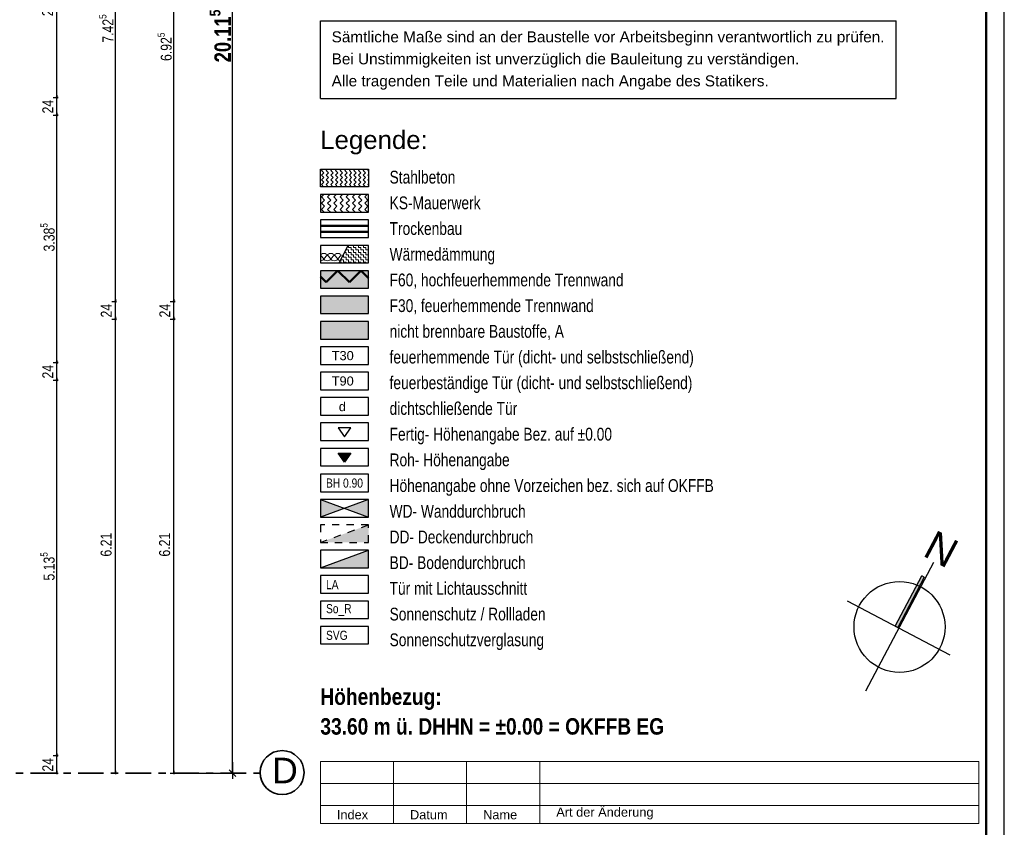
# Model space of a CAD drawing. Header units: metres. Extents: x 1306 to 1412, y -79 to 41.
# Tile 576 of 656: x 1392 to 1406, y -36 to -25. Entities that reach past the tile are written whole.
import ezdxf

# ---------------------------------------------------------------- set-up
doc = ezdxf.new("R2010")
doc.units = ezdxf.units.M
doc.header["$PDMODE"] = 65
for name, pattern in [('AUSGEZOGEN', [0]), ('STRICHPUNKT2_S5', [0.5, 0.35, -0.05, 0.05, -0.05]), ('VERDECKT2_S2', [0.15, 0.1, -0.05])]:
    doc.linetypes.add(name, pattern=pattern)
for name, color, linetype, lineweight in [('XR$1$Beschriften', 4, 'AUSGEZOGEN', 13), ('XR$1$Dachhaut', 4, 'AUSGEZOGEN', 13), ('XR$1$Fenster', 3, 'AUSGEZOGEN', 18), ('XR$1$Legende', 4, 'AUSGEZOGEN', 13), ('XR$1$Muster', 4, 'AUSGEZOGEN', 13), ('XR$1$Möblierung', 4, 'AUSGEZOGEN', 13), ('XR$1$STANDARD_1', 7, 'AUSGEZOGEN', 25), ('XR$1$Text 1_100', 3, 'AUSGEZOGEN', 18), ('XR$3$Achsen', 4, 'AUSGEZOGEN', 13), ('XR$3$Maßlinie 1_50', 7, 'AUSGEZOGEN', 25)]:
    doc.layers.add(name, color=color, linetype=linetype, lineweight=lineweight)
doc.styles.add('ARIAL', font='arial.ttf')
doc.dimstyles.new('DIMSTYLE_11', dxfattribs={"dimtxt": 0.15, "dimasz": 0.03, "dimexe": 0, "dimexo": 0, "dimgap": 0.075, "dimtad": 2, "dimrnd": 0.005, "dimzin": 4, "dimdsep": 46, "dimtxsty": 'ARIAL', "dimblk1": 'ALL_ML_STRICH', "dimblk2": 'ALL_ML_STRICH', "dimsah": 1, "dimcen": 0, "dimclrd": 3, "dimclre": 3, "dimclrt": 3, "dimadec": 0, "dimazin": 0, "dimtfac": 1, "dimtdec": 0, "dimtix": 1, "dimtmove": 2, "dimatfit": 3, "dimfxl": 0, "dimtzin": 0, "dimlwd": 0, "dimlwe": 25, "dimarcsym": 0})
doc.dimstyles.new('DIMSTYLE_12', dxfattribs={"dimtxt": 0.15, "dimasz": 0.03, "dimexe": 0, "dimexo": 0, "dimgap": 0.075, "dimtad": 2, "dimdec": 3, "dimrnd": 0.005, "dimzin": 4, "dimdsep": 46, "dimtxsty": 'ARIAL', "dimblk1": 'ALL_ML_STRICH', "dimblk2": 'ALL_ML_STRICH', "dimsah": 1, "dimcen": 0, "dimclrd": 3, "dimclre": 3, "dimclrt": 3, "dimadec": 0, "dimazin": 0, "dimtfac": 1, "dimtdec": 0, "dimtix": 1, "dimtmove": 2, "dimatfit": 3, "dimfxl": 0, "dimtzin": 0, "dimlwd": 0, "dimlwe": 25, "dimarcsym": 0})
doc.dimstyles.new('DIMSTYLE_25', dxfattribs={"dimtxt": 0.225, "dimasz": 0.15, "dimexe": 0, "dimexo": 0, "dimgap": 0.1125, "dimtad": 2, "dimdec": 3, "dimrnd": 0.005, "dimzin": 4, "dimdsep": 46, "dimtxsty": 'ARIAL', "dimblk1": 'ALL_ML_STRICH', "dimblk2": 'ALL_ML_STRICH', "dimsah": 1, "dimcen": 0, "dimclrd": 3, "dimclre": 3, "dimclrt": 3, "dimadec": 0, "dimazin": 0, "dimtfac": 1, "dimtdec": 0, "dimtix": 1, "dimtmove": 2, "dimatfit": 3, "dimfxl": 0, "dimtzin": 0, "dimlwd": 0, "dimlwe": 25, "dimarcsym": 0})
doc.dimstyles.new('DIMSTYLE_9', dxfattribs={"dimtxt": 0.15, "dimasz": 0.03, "dimexe": 0, "dimexo": 0, "dimgap": 0.075, "dimtad": 2, "dimdec": 1, "dimlfac": 100, "dimrnd": 0.5, "dimzin": 4, "dimdsep": 46, "dimtxsty": 'ARIAL', "dimblk1": 'ALL_ML_STRICH', "dimblk2": 'ALL_ML_STRICH', "dimsah": 1, "dimcen": 0, "dimclrd": 3, "dimclre": 3, "dimclrt": 3, "dimadec": 0, "dimazin": 0, "dimtfac": 1, "dimtdec": 0, "dimtix": 1, "dimtmove": 2, "dimatfit": 3, "dimfxl": 0, "dimtvp": 1.2, "dimtzin": 0, "dimlwd": 0, "dimlwe": 25, "dimarcsym": 0})

# ---------------------------------------------------------------- blocks, each defined once
blk = doc.blocks.new('COMPLEXOBJECT_7')
at = {"layer": 'XR$1$Muster', "linetype": 'AUSGEZOGEN', "lineweight": 25, "transparency": 33554687}
blk.add_hatch(color=250, dxfattribs=at).paths.add_polyline_path([(1404.387, -33.042), (1404.75, -32.353), (1404.714, -32.334), (1404.35, -33.023)])
at = {"layer": 'XR$1$Dachhaut', "color": 250, "linetype": 'AUSGEZOGEN', "lineweight": 25, "transparency": 33554687}
for p, q in [((1404.75, -32.353), (1404.714, -32.334)), ((1404.387, -33.042), (1404.35, -33.023))]:
    blk.add_line(p, q, dxfattribs=at)
at = {"layer": 'XR$1$Text 1_100', "color": 5, "linetype": 'AUSGEZOGEN', "lineweight": 25, "transparency": 33554687}
for p, q in [((1404.876, -32.153), (1403.947, -33.912)), ((1404.35, -33.023), (1404.714, -32.334)), ((1404.75, -32.353), (1404.387, -33.042)), ((1405.104, -33.421), (1403.7, -32.68))]:
    blk.add_line(p, q, dxfattribs=at)
blk.add_circle((1404.411, -33.033), 0.622, dxfattribs=at)
at = {"layer": 'XR$1$Beschriften', "color": 52, "linetype": 'AUSGEZOGEN', "lineweight": 13, "transparency": 33554687, "insert": (1404.712, -32.052), "char_height": 0.4, "width": 0.60543, "attachment_point": 7, "rotation": 332.1639, "style": 'ARIAL'}
blk.add_mtext('\\W0.99;N', dxfattribs=at)
blk = doc.blocks.new('MUSTERELEMENT_1')
at = {"layer": 'XR$1$Muster', "color": 52, "linetype": 'AUSGEZOGEN', "lineweight": 13, "transparency": 33554687}
for p, q in [((1396.54, -28.001), (1396.494, -27.951)), ((1396.588, -27.951), (1396.542, -28.001)), ((1396.635, -28.001), (1396.59, -27.951)), ((1396.683, -27.951), (1396.637, -28.001)), ((1396.731, -28.001), (1396.685, -27.951)), ((1396.778, -27.951), (1396.733, -28.001))]:
    blk.add_line(p, q, dxfattribs=at)
for centre, start_param, end_param in [((1396.541, -27.951), 3.141593, 6.283185), ((1396.636, -27.951), 3.141593, 6.283185), ((1396.732, -27.951), 3.141593, 6.283185), ((1396.493, -28.001), 1.570796, 3.141593), ((1396.589, -28.001), 0, 1.570796), ((1396.589, -28.001), 1.570796, 3.141593), ((1396.684, -28.001), 0, 1.570796), ((1396.684, -28.001), 1.570796, 3.141593), ((1396.779, -28.001), 0, 1.570796)]:
    blk.add_ellipse(centre, major_axis=(-0.0467, 0), ratio=0.52455, start_param=start_param, end_param=end_param, dxfattribs=at)
blk = doc.blocks.new('NSY144')
at = {"color": 0, "linetype": 'ByBlock', "lineweight": -2}
for p, q in [((0.035, 0.05), (-0.035, 0.05)), ((-0.035, 0.05), (0, 0)), ((0, 0), (0.035, 0.05))]:
    blk.add_line(p, q, dxfattribs=at)
blk = doc.blocks.new('NSY145')
at = {"color": 0, "linetype": 'ByBlock', "lineweight": -2}
for p, q in [((-0.035, 0.05), (0, 0.05)), ((0, 0), (-0.035, 0.05)), ((0.0302, 0.0475), (-0.0302, 0.0475)), ((-0.0302, 0.0475), (0, 0.0044)), ((-0.0254, 0.045), (0, 0.045)), ((0, 0.0087), (-0.0254, 0.045)), ((0.0206, 0.0425), (-0.0206, 0.0425)), ((-0.0206, 0.0425), (0, 0.0131)), ((-0.0159, 0.04), (0, 0.04)), ((0, 0.0174), (-0.0159, 0.04)), ((0.011, 0.0375), (-0.011, 0.0375)), ((-0.011, 0.0375), (0, 0.0218)), ((-0.0063, 0.035), (0, 0.035)), ((0, 0.0261), (-0.0063, 0.035)), ((0.0014, 0.0325), (-0.0014, 0.0325)), ((-0.0014, 0.0325), (0, 0.0305)), ((0, 0.05), (0.035, 0.05)), ((0.035, 0.05), (0, 0)), ((0, 0.0044), (0.0302, 0.0475)), ((0, 0.045), (0.0254, 0.045)), ((0.0254, 0.045), (0, 0.0087)), ((0, 0.0131), (0.0206, 0.0425)), ((0, 0.04), (0.0159, 0.04)), ((0.0159, 0.04), (0, 0.0174)), ((0, 0.0218), (0.011, 0.0375)), ((0, 0.035), (0.0063, 0.035)), ((0.0063, 0.035), (0, 0.0261)), ((0, 0.0305), (0.0014, 0.0325))]:
    blk.add_line(p, q, dxfattribs=at)
blk = doc.blocks.new('ALL_ML_STRICH')
at = {"color": 0, "linetype": 'ByBlock', "lineweight": -2}
for p, q in [((-1, 0), (0.5, 0)), ((-0.3, -0.3), (0.3, 0.3)), ((0, -0.5), (0, 0.5))]:
    blk.add_line(p, q, dxfattribs=at)
blk = doc.blocks.new('*D847')
at = {"layer": 'DEFPOINTS', "color": 3, "linetype": 'AUSGEZOGEN', "lineweight": 25, "transparency": 33554687}
for p in [(1373.217, -34.793), (1373.213, -35.033), (1392.892, -35.033)]:
    blk.add_point(p, dxfattribs=at)
at = {"layer": 'XR$3$Maßlinie 1_50', "color": 3, "linetype": 'AUSGEZOGEN', "lineweight": -2, "transparency": 33554687}
for p, q in [((1392.842, -34.793), (1392.892, -34.793)), ((1392.892, -35.033), (1392.892, -34.793)), ((1392.842, -35.033), (1392.892, -35.033))]:
    blk.add_line(p, q, dxfattribs=at)
at = {"layer": 'XR$3$Maßlinie 1_50', "color": 3, "linetype": 'AUSGEZOGEN', "lineweight": 25, "transparency": 33554687, "xscale": 0.03000000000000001, "yscale": 0.03000000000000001, "zscale": 0.03000000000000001}
for p, rotation in [((1392.892, -34.793), 90), ((1392.892, -35.033), 270)]:
    blk.add_blockref('ALL_ML_STRICH', p, dxfattribs=dict(at, rotation=rotation))
at = {"layer": 'XR$3$Maßlinie 1_50', "color": 3, "linetype": 'AUSGEZOGEN', "lineweight": 25, "transparency": 33554687, "insert": (1392.767, -34.918), "char_height": 0.15, "width": 0.48, "attachment_point": 5, "rotation": 90, "style": 'ARIAL'}
blk.add_mtext('\\W0.80;\\A1;{\\A1;{24\\H0.099000;\\S^ ;}}', dxfattribs=at)
blk = doc.blocks.new('*D848')
at = {"layer": 'DEFPOINTS', "color": 3, "linetype": 'AUSGEZOGEN', "lineweight": 25, "transparency": 33554687}
for p in [(1373.217, -29.658), (1373.217, -34.793), (1392.892, -34.793)]:
    blk.add_point(p, dxfattribs=at)
at = {"layer": 'XR$3$Maßlinie 1_50', "color": 3, "linetype": 'AUSGEZOGEN', "lineweight": -2, "transparency": 33554687}
for p, q in [((1392.842, -29.658), (1392.892, -29.658)), ((1392.892, -34.793), (1392.892, -29.658)), ((1392.842, -34.793), (1392.892, -34.793))]:
    blk.add_line(p, q, dxfattribs=at)
at = {"layer": 'XR$3$Maßlinie 1_50', "color": 3, "linetype": 'AUSGEZOGEN', "lineweight": 25, "transparency": 33554687, "xscale": 0.03000000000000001, "yscale": 0.03000000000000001, "zscale": 0.03000000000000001}
for p, rotation in [((1392.892, -29.658), 90), ((1392.892, -34.793), 270)]:
    blk.add_blockref('ALL_ML_STRICH', p, dxfattribs=dict(at, rotation=rotation))
at = {"layer": 'XR$3$Maßlinie 1_50', "color": 3, "linetype": 'AUSGEZOGEN', "lineweight": 25, "transparency": 33554687, "insert": (1392.764, -32.205), "char_height": 0.15, "width": 0.6, "attachment_point": 5, "rotation": 90, "style": 'ARIAL'}
blk.add_mtext('\\W0.80;\\A1;{\\A1;{5.13\\H0.099000;\\S5^ ;}}', dxfattribs=at)
blk = doc.blocks.new('*D849')
at = {"layer": 'DEFPOINTS', "color": 3, "linetype": 'AUSGEZOGEN', "lineweight": 25, "transparency": 33554687}
for p in [(1373.159, -29.418), (1373.217, -29.658), (1392.892, -29.658)]:
    blk.add_point(p, dxfattribs=at)
at = {"layer": 'XR$3$Maßlinie 1_50', "color": 3, "linetype": 'AUSGEZOGEN', "lineweight": -2, "transparency": 33554687}
for p, q in [((1392.842, -29.418), (1392.892, -29.418)), ((1392.892, -29.658), (1392.892, -29.418)), ((1392.842, -29.658), (1392.892, -29.658))]:
    blk.add_line(p, q, dxfattribs=at)
at = {"layer": 'XR$3$Maßlinie 1_50', "color": 3, "linetype": 'AUSGEZOGEN', "lineweight": 25, "transparency": 33554687, "xscale": 0.03000000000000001, "yscale": 0.03000000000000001, "zscale": 0.03000000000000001}
for p, rotation in [((1392.892, -29.418), 90), ((1392.892, -29.658), 270)]:
    blk.add_blockref('ALL_ML_STRICH', p, dxfattribs=dict(at, rotation=rotation))
at = {"layer": 'XR$3$Maßlinie 1_50', "color": 3, "linetype": 'AUSGEZOGEN', "lineweight": 25, "transparency": 33554687, "insert": (1392.767, -29.543), "char_height": 0.15, "width": 0.48, "attachment_point": 5, "rotation": 90, "style": 'ARIAL'}
blk.add_mtext('\\W0.80;\\A1;{\\A1;{24\\H0.099000;\\S^ ;}}', dxfattribs=at)
blk = doc.blocks.new('*D850')
at = {"layer": 'DEFPOINTS', "color": 3, "linetype": 'AUSGEZOGEN', "lineweight": 25, "transparency": 33554687}
for p in [(1373.885, -26.033), (1373.159, -29.418), (1392.892, -29.418)]:
    blk.add_point(p, dxfattribs=at)
at = {"layer": 'XR$3$Maßlinie 1_50', "color": 3, "linetype": 'AUSGEZOGEN', "lineweight": -2, "transparency": 33554687}
for p, q in [((1392.842, -26.033), (1392.892, -26.033)), ((1392.892, -29.418), (1392.892, -26.033)), ((1392.842, -29.418), (1392.892, -29.418))]:
    blk.add_line(p, q, dxfattribs=at)
at = {"layer": 'XR$3$Maßlinie 1_50', "color": 3, "linetype": 'AUSGEZOGEN', "lineweight": 25, "transparency": 33554687, "xscale": 0.03000000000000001, "yscale": 0.03000000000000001, "zscale": 0.03000000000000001}
for p, rotation in [((1392.892, -26.033), 90), ((1392.892, -29.418), 270)]:
    blk.add_blockref('ALL_ML_STRICH', p, dxfattribs=dict(at, rotation=rotation))
at = {"layer": 'XR$3$Maßlinie 1_50', "color": 3, "linetype": 'AUSGEZOGEN', "lineweight": 25, "transparency": 33554687, "insert": (1392.764, -27.705), "char_height": 0.15, "width": 0.6, "attachment_point": 5, "rotation": 90, "style": 'ARIAL'}
blk.add_mtext('\\W0.80;\\A1;{\\A1;{3.38\\H0.099000;\\S5^ ;}}', dxfattribs=at)
blk = doc.blocks.new('*D851')
at = {"layer": 'DEFPOINTS', "color": 3, "linetype": 'AUSGEZOGEN', "lineweight": 25, "transparency": 33554687}
for p in [(1373.923, -25.793), (1373.885, -26.033), (1392.892, -26.033)]:
    blk.add_point(p, dxfattribs=at)
at = {"layer": 'XR$3$Maßlinie 1_50', "color": 3, "linetype": 'AUSGEZOGEN', "lineweight": -2, "transparency": 33554687}
for p, q in [((1392.842, -25.793), (1392.892, -25.793)), ((1392.892, -26.033), (1392.892, -25.793)), ((1392.842, -26.033), (1392.892, -26.033))]:
    blk.add_line(p, q, dxfattribs=at)
at = {"layer": 'XR$3$Maßlinie 1_50', "color": 3, "linetype": 'AUSGEZOGEN', "lineweight": 25, "transparency": 33554687, "xscale": 0.03000000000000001, "yscale": 0.03000000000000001, "zscale": 0.03000000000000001}
for p, rotation in [((1392.892, -25.793), 90), ((1392.892, -26.033), 270)]:
    blk.add_blockref('ALL_ML_STRICH', p, dxfattribs=dict(at, rotation=rotation))
at = {"layer": 'XR$3$Maßlinie 1_50', "color": 3, "linetype": 'AUSGEZOGEN', "lineweight": 25, "transparency": 33554687, "insert": (1392.767, -25.918), "char_height": 0.15, "width": 0.48, "attachment_point": 5, "rotation": 90, "style": 'ARIAL'}
blk.add_mtext('\\W0.80;\\A1;{\\A1;{24\\H0.099000;\\S^ ;}}', dxfattribs=at)
blk = doc.blocks.new('*D852')
at = {"layer": 'DEFPOINTS', "color": 3, "linetype": 'AUSGEZOGEN', "lineweight": 25, "transparency": 33554687}
for p in [(1372.743, -23.283), (1373.923, -25.793), (1392.892, -25.793)]:
    blk.add_point(p, dxfattribs=at)
at = {"layer": 'XR$3$Maßlinie 1_50', "color": 3, "linetype": 'AUSGEZOGEN', "lineweight": -2, "transparency": 33554687}
for p, q in [((1392.842, -23.283), (1392.892, -23.283)), ((1392.892, -25.793), (1392.892, -23.283)), ((1392.842, -25.793), (1392.892, -25.793))]:
    blk.add_line(p, q, dxfattribs=at)
at = {"layer": 'XR$3$Maßlinie 1_50', "color": 3, "linetype": 'AUSGEZOGEN', "lineweight": 25, "transparency": 33554687, "xscale": 0.03000000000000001, "yscale": 0.03000000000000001, "zscale": 0.03000000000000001}
for p, rotation in [((1392.892, -23.283), 90), ((1392.892, -25.793), 270)]:
    blk.add_blockref('ALL_ML_STRICH', p, dxfattribs=dict(at, rotation=rotation))
at = {"layer": 'XR$3$Maßlinie 1_50', "color": 3, "linetype": 'AUSGEZOGEN', "lineweight": 25, "transparency": 33554687, "insert": (1392.765, -24.518), "char_height": 0.15, "width": 0.48, "attachment_point": 5, "rotation": 90, "style": 'ARIAL'}
blk.add_mtext('\\W0.80;\\A1;{\\A1;{2.51\\H0.099000;\\S^ ;}}', dxfattribs=at)
blk = doc.blocks.new('*D860')
at = {"layer": 'DEFPOINTS', "color": 3, "linetype": 'AUSGEZOGEN', "lineweight": 25, "transparency": 33554687}
for p in [(1384.013, -28.823), (1366.798, -35.033), (1393.692, -35.033)]:
    blk.add_point(p, dxfattribs=at)
at = {"layer": 'XR$3$Maßlinie 1_50', "color": 3, "linetype": 'AUSGEZOGEN', "lineweight": -2, "transparency": 33554687}
for p, q in [((1393.642, -28.823), (1393.692, -28.823)), ((1393.692, -35.033), (1393.692, -28.823)), ((1393.642, -35.033), (1393.692, -35.033))]:
    blk.add_line(p, q, dxfattribs=at)
at = {"layer": 'XR$3$Maßlinie 1_50', "color": 3, "linetype": 'AUSGEZOGEN', "lineweight": 25, "transparency": 33554687, "xscale": 0.03000000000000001, "yscale": 0.03000000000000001, "zscale": 0.03000000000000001}
for p, rotation in [((1393.692, -28.823), 90), ((1393.692, -35.033), 270)]:
    blk.add_blockref('ALL_ML_STRICH', p, dxfattribs=dict(at, rotation=rotation))
at = {"layer": 'XR$3$Maßlinie 1_50', "color": 3, "linetype": 'AUSGEZOGEN', "lineweight": 25, "transparency": 33554687, "insert": (1393.565, -31.908), "char_height": 0.15, "width": 0.48, "attachment_point": 5, "rotation": 90, "style": 'ARIAL'}
blk.add_mtext('\\W0.80;\\A1;{\\A1;{6.21\\H0.099000;\\S^ ;}}', dxfattribs=at)
blk = doc.blocks.new('*D861')
at = {"layer": 'DEFPOINTS', "color": 3, "linetype": 'AUSGEZOGEN', "lineweight": 25, "transparency": 33554687}
for p in [(1383.773, -28.583), (1384.013, -28.823), (1393.692, -28.823)]:
    blk.add_point(p, dxfattribs=at)
at = {"layer": 'XR$3$Maßlinie 1_50', "color": 3, "linetype": 'AUSGEZOGEN', "lineweight": -2, "transparency": 33554687}
for p, q in [((1393.642, -28.583), (1393.692, -28.583)), ((1393.692, -28.823), (1393.692, -28.583)), ((1393.642, -28.823), (1393.692, -28.823))]:
    blk.add_line(p, q, dxfattribs=at)
at = {"layer": 'XR$3$Maßlinie 1_50', "color": 3, "linetype": 'AUSGEZOGEN', "lineweight": 25, "transparency": 33554687, "xscale": 0.03000000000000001, "yscale": 0.03000000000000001, "zscale": 0.03000000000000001}
for p, rotation in [((1393.692, -28.583), 90), ((1393.692, -28.823), 270)]:
    blk.add_blockref('ALL_ML_STRICH', p, dxfattribs=dict(at, rotation=rotation))
at = {"layer": 'XR$3$Maßlinie 1_50', "color": 3, "linetype": 'AUSGEZOGEN', "lineweight": 25, "transparency": 33554687, "insert": (1393.567, -28.708), "char_height": 0.15, "width": 0.48, "attachment_point": 5, "rotation": 90, "style": 'ARIAL'}
blk.add_mtext('\\W0.80;\\A1;{\\A1;{24\\H0.099000;\\S^ ;}}', dxfattribs=at)
blk = doc.blocks.new('*D862')
at = {"layer": 'DEFPOINTS', "color": 3, "linetype": 'AUSGEZOGEN', "lineweight": 25, "transparency": 33554687}
for p in [(1373.763, -21.158), (1383.773, -28.583), (1393.692, -28.583)]:
    blk.add_point(p, dxfattribs=at)
at = {"layer": 'XR$3$Maßlinie 1_50', "color": 3, "linetype": 'AUSGEZOGEN', "lineweight": -2, "transparency": 33554687}
for p, q in [((1393.642, -21.158), (1393.692, -21.158)), ((1393.692, -28.583), (1393.692, -21.158)), ((1393.642, -28.583), (1393.692, -28.583))]:
    blk.add_line(p, q, dxfattribs=at)
at = {"layer": 'XR$3$Maßlinie 1_50', "color": 3, "linetype": 'AUSGEZOGEN', "lineweight": 25, "transparency": 33554687, "xscale": 0.03000000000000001, "yscale": 0.03000000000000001, "zscale": 0.03000000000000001}
for p, rotation in [((1393.692, -21.158), 90), ((1393.692, -28.583), 270)]:
    blk.add_blockref('ALL_ML_STRICH', p, dxfattribs=dict(at, rotation=rotation))
at = {"layer": 'XR$3$Maßlinie 1_50', "color": 3, "linetype": 'AUSGEZOGEN', "lineweight": 25, "transparency": 33554687, "insert": (1393.567, -24.85), "char_height": 0.15, "width": 0.6, "attachment_point": 5, "rotation": 90, "style": 'ARIAL'}
blk.add_mtext('\\W0.80;\\A1;{\\A1;{7.42\\H0.099000;\\S5^ ;}}', dxfattribs=at)
blk = doc.blocks.new('*D868')
at = {"layer": 'DEFPOINTS', "color": 3, "linetype": 'AUSGEZOGEN', "lineweight": 25, "transparency": 33554687}
for p in [(1383.475, -28.823), (1394.108, -35.033), (1394.492, -35.033)]:
    blk.add_point(p, dxfattribs=at)
at = {"layer": 'XR$3$Maßlinie 1_50', "color": 3, "linetype": 'AUSGEZOGEN', "lineweight": -2, "transparency": 33554687}
for p, q in [((1394.442, -28.823), (1394.492, -28.823)), ((1394.492, -35.033), (1394.492, -28.823)), ((1394.442, -35.033), (1394.492, -35.033))]:
    blk.add_line(p, q, dxfattribs=at)
at = {"layer": 'XR$3$Maßlinie 1_50', "color": 3, "linetype": 'AUSGEZOGEN', "lineweight": 25, "transparency": 33554687, "xscale": 0.03000000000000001, "yscale": 0.03000000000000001, "zscale": 0.03000000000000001}
for p, rotation in [((1394.492, -28.823), 90), ((1394.492, -35.033), 270)]:
    blk.add_blockref('ALL_ML_STRICH', p, dxfattribs=dict(at, rotation=rotation))
at = {"layer": 'XR$3$Maßlinie 1_50', "color": 3, "linetype": 'AUSGEZOGEN', "lineweight": 25, "transparency": 33554687, "insert": (1394.365, -31.908), "char_height": 0.15, "width": 0.48, "attachment_point": 5, "rotation": 90, "style": 'ARIAL'}
blk.add_mtext('\\W0.80;\\A1;{\\A1;{6.21\\H0.099000;\\S^ ;}}', dxfattribs=at)
blk = doc.blocks.new('*D869')
at = {"layer": 'DEFPOINTS', "color": 3, "linetype": 'AUSGEZOGEN', "lineweight": 25, "transparency": 33554687}
for p in [(1383.235, -28.583), (1383.475, -28.823), (1394.492, -28.823)]:
    blk.add_point(p, dxfattribs=at)
at = {"layer": 'XR$3$Maßlinie 1_50', "color": 3, "linetype": 'AUSGEZOGEN', "lineweight": -2, "transparency": 33554687}
for p, q in [((1394.442, -28.583), (1394.492, -28.583)), ((1394.492, -28.823), (1394.492, -28.583)), ((1394.442, -28.823), (1394.492, -28.823))]:
    blk.add_line(p, q, dxfattribs=at)
at = {"layer": 'XR$3$Maßlinie 1_50', "color": 3, "linetype": 'AUSGEZOGEN', "lineweight": 25, "transparency": 33554687, "xscale": 0.03000000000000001, "yscale": 0.03000000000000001, "zscale": 0.03000000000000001}
for p, rotation in [((1394.492, -28.583), 90), ((1394.492, -28.823), 270)]:
    blk.add_blockref('ALL_ML_STRICH', p, dxfattribs=dict(at, rotation=rotation))
at = {"layer": 'XR$3$Maßlinie 1_50', "color": 3, "linetype": 'AUSGEZOGEN', "lineweight": 25, "transparency": 33554687, "insert": (1394.367, -28.708), "char_height": 0.15, "width": 0.48, "attachment_point": 5, "rotation": 90, "style": 'ARIAL'}
blk.add_mtext('\\W0.80;\\A1;{\\A1;{24\\H0.099000;\\S^ ;}}', dxfattribs=at)
blk = doc.blocks.new('*D870')
at = {"layer": 'DEFPOINTS', "color": 3, "linetype": 'AUSGEZOGEN', "lineweight": 25, "transparency": 33554687}
for p in [(1379.067, -21.658), (1383.235, -28.583), (1394.492, -28.583)]:
    blk.add_point(p, dxfattribs=at)
at = {"layer": 'XR$3$Maßlinie 1_50', "color": 3, "linetype": 'AUSGEZOGEN', "lineweight": -2, "transparency": 33554687}
for p, q in [((1394.442, -21.658), (1394.492, -21.658)), ((1394.492, -28.583), (1394.492, -21.658)), ((1394.442, -28.583), (1394.492, -28.583))]:
    blk.add_line(p, q, dxfattribs=at)
at = {"layer": 'XR$3$Maßlinie 1_50', "color": 3, "linetype": 'AUSGEZOGEN', "lineweight": 25, "transparency": 33554687, "xscale": 0.03000000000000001, "yscale": 0.03000000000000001, "zscale": 0.03000000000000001}
for p, rotation in [((1394.492, -21.658), 90), ((1394.492, -28.583), 270)]:
    blk.add_blockref('ALL_ML_STRICH', p, dxfattribs=dict(at, rotation=rotation))
at = {"layer": 'XR$3$Maßlinie 1_50', "color": 3, "linetype": 'AUSGEZOGEN', "lineweight": 25, "transparency": 33554687, "insert": (1394.365, -25.1), "char_height": 0.15, "width": 0.6, "attachment_point": 5, "rotation": 90, "style": 'ARIAL'}
blk.add_mtext('\\W0.80;\\A1;{\\A1;{6.92\\H0.099000;\\S5^ ;}}', dxfattribs=at)
blk = doc.blocks.new('*D876')
at = {"layer": 'DEFPOINTS', "color": 3, "linetype": 'AUSGEZOGEN', "lineweight": 25, "transparency": 33554687}
for p in [(1382.746, -14.918), (1382.746, -35.033), (1395.292, -35.033)]:
    blk.add_point(p, dxfattribs=at)
at = {"layer": 'XR$3$Maßlinie 1_50', "color": 3, "linetype": 'AUSGEZOGEN', "lineweight": -2, "transparency": 33554687}
for p, q in [((1394.692, -14.918), (1395.292, -14.918)), ((1395.292, -35.033), (1395.292, -14.918)), ((1394.692, -35.033), (1395.292, -35.033))]:
    blk.add_line(p, q, dxfattribs=at)
at = {"layer": 'XR$3$Maßlinie 1_50', "color": 3, "linetype": 'AUSGEZOGEN', "lineweight": 25, "transparency": 33554687, "xscale": 0.15, "yscale": 0.15, "zscale": 0.15}
for p, rotation in [((1395.292, -14.918), 90), ((1395.292, -35.033), 270)]:
    blk.add_blockref('ALL_ML_STRICH', p, dxfattribs=dict(at, rotation=rotation))
at = {"layer": 'XR$3$Maßlinie 1_50', "color": 3, "linetype": 'AUSGEZOGEN', "lineweight": 25, "transparency": 33554687, "insert": (1395.126, -24.952), "char_height": 0.225, "width": 1.08, "attachment_point": 5, "rotation": 90, "style": 'ARIAL'}
blk.add_mtext('\\W0.80;\\A1;{\\fArial|i0|b1;\\A1;{20.11\\H0.148500;\\S5^ ;}}', dxfattribs=at)

msp = doc.modelspace()

# ---------------------------------------------------------------- hatches: boundary and pattern name
at = {"layer": 'XR$1$Fenster', "linetype": 'AUSGEZOGEN', "lineweight": 13, "transparency": 33554687}
h = msp.add_hatch(dxfattribs=at)
h.set_pattern_fill('MUSTER', color=3, scale=0.06, angle=315, style=0, pattern_type=2)
h.set_pattern_definition([(315, (0.169706, -4e-17), (0.0848528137, -2e-17), [0.06, -0.06]), (45, (0.169706, -4e-17), (2e-17, 0.0848528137), [0.06, -0.06])])
h.paths.add_polyline_path([(1396.4934, -27.361), (1397.1525, -27.361), (1397.1525, -27.1211), (1396.4934, -27.1211)], flags=0)
at = {"layer": 'XR$1$Fenster', "linetype": 'AUSGEZOGEN', "lineweight": 25, "transparency": 33554687}
for points in [[(1396.8229, -31.4107), (1396.4934, -31.2907), (1396.4934, -31.5306)], [(1397.1525, -31.5306), (1397.1525, -31.2907), (1396.8229, -31.4107)], [(1397.1525, -31.8776), (1397.1525, -31.6377), (1396.4934, -31.8776)], [(1397.1525, -32.2246), (1397.1525, -31.9847), (1396.4934, -32.2246)]]:
    msp.add_hatch(color=250, dxfattribs=at).paths.add_polyline_path(points)
at = {"layer": 'XR$1$Muster', "linetype": 'AUSGEZOGEN', "lineweight": 13, "transparency": 33554687}
h = msp.add_hatch(dxfattribs=at)
h.set_pattern_fill('MUSTER', color=3, scale=0.045, angle=315, style=0, pattern_type=2)
h.set_pattern_definition([(315, (0.12728, -3e-17), (0.0636396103, -1e-17), [0.045, -0.045]), (45, (0.12728, -3e-17), (1e-17, 0.0636396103), [0.045, -0.045])])
h.paths.add_polyline_path([(1396.4934, -27.014), (1397.1525, -27.014), (1397.1525, -26.7741), (1396.4934, -26.7741)], flags=0)
h = msp.add_hatch(dxfattribs=at)
h.set_pattern_fill('MUSTER', color=52, scale=0.03375, style=0, pattern_type=2)
h.set_pattern_definition([(0, (0.0675, 0.0675), (0.03375, 0.03375), [0.03375, -0.03375]), (90, (0.0675, 0.0675), (-0.03375, 0.03375), [0.03375, -0.03375])])
h.paths.add_polyline_path([(1396.7488, -28.0549), (1397.1525, -28.0549), (1397.1525, -27.815), (1396.8728, -27.815)], flags=0)
at = {"layer": 'XR$1$Muster', "linetype": 'AUSGEZOGEN', "lineweight": 50, "transparency": 33554687}
h = msp.add_hatch(dxfattribs=at)
h.set_pattern_fill('MUSTER', color=202, scale=0.225, angle=45, style=0, pattern_type=2)
h.set_pattern_definition([(45, (-6e-17, 0.6364), (-2e-17, 0.31819805), [0.225, -0.225]), (135, (-6e-17, 0.6364), (-0.31819805, 2e-17), [0.225, -0.225])])
h.paths.add_polyline_path([(1396.4934, -28.3967), (1397.1525, -28.3967), (1397.1525, -28.162), (1396.4934, -28.162)], flags=0)
at = {"layer": 'XR$1$Möblierung', "linetype": 'AUSGEZOGEN', "lineweight": 18, "true_color": 0xe67b4d, "transparency": 33554687}
msp.add_hatch(color=23, dxfattribs=at).paths.add_polyline_path([(1396.4934, -28.4019), (1397.1525, -28.4019), (1397.1525, -28.162), (1396.4934, -28.162)])
at = {"layer": 'XR$1$STANDARD_1', "linetype": 'AUSGEZOGEN', "lineweight": 140, "true_color": 0xffdd96, "transparency": 33554687}
msp.add_hatch(color=41, dxfattribs=at).paths.add_polyline_path([(1396.4934, -28.7488), (1397.1525, -28.7488), (1397.1525, -28.5089), (1396.4934, -28.5089)])
at = {"layer": 'XR$1$STANDARD_1', "linetype": 'AUSGEZOGEN', "lineweight": 140, "transparency": 33554687}
msp.add_hatch(color=35, dxfattribs=at).paths.add_polyline_path([(1396.4934, -29.0958), (1397.1525, -29.0958), (1397.1525, -28.8559), (1396.4934, -28.8559)])

# ---------------------------------------------------------------- linework, layer by layer
at = {"layer": 'XR$1$Fenster', "color": 7, "linetype": 'AUSGEZOGEN', "lineweight": 25, "transparency": 33554687}
for p, q in [((1396.4934, -26.7741), (1397.1525, -26.7741)), ((1396.4934, -27.014), (1396.4934, -26.7741)), ((1397.1525, -26.7741), (1397.1525, -27.014)), ((1397.1525, -27.014), (1396.4934, -27.014)), ((1397.1525, -27.1211), (1396.4934, -27.1211)), ((1396.4934, -27.1211), (1396.4934, -27.361)), ((1397.1525, -27.361), (1397.1525, -27.1211)), ((1396.4934, -27.361), (1397.1525, -27.361)), ((1397.1525, -27.468), (1396.4934, -27.468)), ((1396.4934, -27.468), (1396.4934, -27.7079)), ((1397.1525, -27.7079), (1397.1525, -27.468)), ((1396.4934, -27.7079), (1397.1525, -27.7079)), ((1397.1525, -27.815), (1396.4934, -27.815)), ((1396.4934, -27.815), (1396.4934, -28.0549)), ((1396.7488, -28.0549), (1396.8728, -27.815)), ((1397.1525, -28.0549), (1397.1525, -27.815)), ((1396.4934, -28.0549), (1397.1525, -28.0549)), ((1397.1525, -28.162), (1396.4934, -28.162)), ((1396.4934, -28.162), (1396.4934, -28.4019)), ((1397.1525, -28.4019), (1397.1525, -28.162)), ((1396.4934, -28.4019), (1397.1525, -28.4019)), ((1397.1525, -28.5089), (1396.4934, -28.5089)), ((1396.4934, -28.5089), (1396.4934, -28.7488)), ((1397.1525, -28.7488), (1397.1525, -28.5089)), ((1396.4934, -28.7488), (1397.1525, -28.7488)), ((1397.1525, -28.8559), (1396.4934, -28.8559)), ((1396.4934, -28.8559), (1396.4934, -29.0958)), ((1397.1525, -29.0958), (1397.1525, -28.8559)), ((1396.4934, -29.0958), (1397.1525, -29.0958)), ((1397.1525, -29.2029), (1396.4934, -29.2029)), ((1396.4934, -29.2029), (1396.4934, -29.4428)), ((1397.1525, -29.4428), (1397.1525, -29.2029)), ((1396.4934, -29.4428), (1397.1525, -29.4428)), ((1397.1525, -29.5498), (1396.4934, -29.5498)), ((1396.4934, -29.5498), (1396.4934, -29.7897)), ((1397.1525, -29.7897), (1397.1525, -29.5498)), ((1396.4934, -29.7897), (1397.1525, -29.7897)), ((1397.1525, -29.8968), (1396.4934, -29.8968)), ((1396.4934, -29.8968), (1396.4934, -30.1367)), ((1397.1525, -30.1367), (1397.1525, -29.8968)), ((1396.4934, -30.1367), (1397.1525, -30.1367)), ((1397.1525, -30.2438), (1396.4934, -30.2438)), ((1396.4934, -30.2438), (1396.4934, -30.4837)), ((1397.1525, -30.4837), (1397.1525, -30.2438)), ((1396.4934, -30.4837), (1397.1525, -30.4837)), ((1397.1525, -30.5907), (1396.4934, -30.5907)), ((1396.4934, -30.5907), (1396.4934, -30.8306)), ((1397.1525, -30.8306), (1397.1525, -30.5907)), ((1396.4934, -30.8306), (1397.1525, -30.8306)), ((1397.1525, -30.9438), (1396.4934, -30.9438)), ((1396.4934, -30.9438), (1396.4934, -31.1837)), ((1397.1525, -31.1837), (1397.1525, -30.9438)), ((1396.4934, -31.1837), (1397.1525, -31.1837)), ((1397.1525, -31.2907), (1396.4934, -31.2907)), ((1396.4934, -31.2907), (1396.4934, -31.5306)), ((1396.4934, -31.2907), (1397.1525, -31.5306)), ((1397.1525, -31.2907), (1396.4934, -31.5306)), ((1397.1525, -31.5306), (1397.1525, -31.2907)), ((1396.4934, -31.5306), (1397.1525, -31.5306)), ((1397.1525, -31.9847), (1396.4934, -31.9847)), ((1396.4934, -31.9847), (1396.4934, -32.2246)), ((1396.4934, -32.2246), (1397.1525, -31.9847)), ((1397.1525, -32.2246), (1397.1525, -31.9847)), ((1396.4934, -32.2246), (1397.1525, -32.2246)), ((1397.1525, -32.3316), (1396.4934, -32.3316)), ((1396.4934, -32.3316), (1396.4934, -32.5716)), ((1397.1525, -32.5716), (1397.1525, -32.3316)), ((1396.4934, -32.5716), (1397.1525, -32.5716)), ((1397.1525, -32.6786), (1396.4934, -32.6786)), ((1396.4934, -32.6786), (1396.4934, -32.9185)), ((1397.1525, -32.9185), (1397.1525, -32.6786)), ((1396.4934, -32.9185), (1397.1525, -32.9185)), ((1397.1525, -33.0256), (1396.4934, -33.0256)), ((1396.4934, -33.0256), (1396.4934, -33.2655)), ((1397.1525, -33.2655), (1397.1525, -33.0256)), ((1396.4934, -33.2655), (1397.1525, -33.2655))]:
    msp.add_line(p, q, dxfattribs=at)
at = {"layer": 'XR$1$Fenster', "color": 7, "linetype": 'VERDECKT2_S2', "lineweight": 25, "transparency": 33554687}
for p, q in [((1397.1525, -31.6377), (1396.4934, -31.6377)), ((1396.4934, -31.6377), (1396.4934, -31.8776)), ((1396.4934, -31.8776), (1397.1525, -31.6377)), ((1397.1525, -31.8776), (1397.1525, -31.6377)), ((1396.4934, -31.8776), (1397.1525, -31.8776))]:
    msp.add_line(p, q, dxfattribs=at)
at = {"layer": 'XR$1$Legende', "color": 7, "linetype": 'AUSGEZOGEN', "lineweight": 25, "transparency": 33554687}
for p, q in [((1396.4934, -24.7461), (1404.3634, -24.7461)), ((1396.4934, -25.8061), (1396.4934, -24.7461)), ((1404.3634, -25.8061), (1404.3634, -24.7461)), ((1396.4934, -25.8061), (1404.3634, -25.8061))]:
    msp.add_line(p, q, dxfattribs=at)
at = {"layer": 'XR$1$Legende', "color": 4, "linetype": 'AUSGEZOGEN', "lineweight": 13, "transparency": 33554687}
for p, q in [((1396.4934, -34.8731), (1405.4934, -34.8731)), ((1396.4934, -35.7231), (1396.4934, -34.8731)), ((1397.4934, -35.7231), (1397.4934, -34.8731)), ((1398.4934, -35.7231), (1398.4934, -34.8731)), ((1399.4934, -35.7231), (1399.4934, -34.8731)), ((1405.4934, -35.7231), (1405.4934, -34.8731)), ((1396.4934, -35.1731), (1405.4934, -35.1731)), ((1396.4934, -35.4731), (1405.4934, -35.4731)), ((1396.4934, -35.7231), (1405.4934, -35.7231))]:
    msp.add_line(p, q, dxfattribs=at)
at = {"layer": 'XR$1$Legende', "color": 6, "linetype": 'AUSGEZOGEN', "lineweight": 25, "transparency": 33554687}
msp.add_lwpolyline([(1333.8434, -41.6231), (1405.8434, -41.6231), (1405.8434, -6.6231), (1333.8434, -6.6231), (1333.8434, -41.6231)], close=True, dxfattribs=at)
at = {"layer": 'XR$1$Legende', "color": 1, "linetype": 'AUSGEZOGEN', "lineweight": 50, "transparency": 33554687}
msp.add_lwpolyline([(1334.8434, -41.3731), (1405.5934, -41.3731), (1405.5934, -6.8731), (1334.8434, -6.8731), (1334.8434, -41.3731)], close=True, dxfattribs=at)
at = {"layer": 'XR$1$STANDARD_1', "color": 4, "linetype": 'AUSGEZOGEN', "lineweight": 13, "transparency": 33554687}
for p, q in [((1397.1525, -27.5395), (1396.4934, -27.5395)), ((1397.1525, -27.5477), (1396.4934, -27.5477)), ((1397.1525, -27.5558), (1396.4934, -27.5558)), ((1397.1525, -27.6208), (1396.4934, -27.6208)), ((1397.1525, -27.6289), (1396.4934, -27.6289)), ((1397.1525, -27.637), (1396.4934, -27.637))]:
    msp.add_line(p, q, dxfattribs=at)
at = {"layer": 'XR$3$Achsen', "color": 35, "linetype": 'STRICHPUNKT2_S5', "lineweight": 35, "transparency": 33554687}
msp.add_line((1378.2301, -35.0332), (1395.6848, -35.0332), dxfattribs=at)
at = {"layer": 'XR$3$Achsen', "color": 4, "linetype": 'AUSGEZOGEN', "lineweight": 35, "transparency": 33554687}
msp.add_circle((1395.9708, -35.0242), 0.3, dxfattribs=at)
msp.add_circle((1395.9708, -35.0242), 0.3, dxfattribs=at)

# ---------------------------------------------------------------- block references
at = {"layer": 'XR$1$Fenster', "color": 7, "linetype": 'AUSGEZOGEN', "lineweight": 25, "transparency": 33554687, "xscale": 2.499999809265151, "yscale": 2.499999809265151, "zscale": 2.499999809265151}
for name, p in [('NSY144', (1396.8229, -30.4337)), ('NSY145', (1396.8229, -30.7806))]:
    msp.add_blockref(name, p, dxfattribs=at)
at = {"layer": 'XR$1$Muster', "color": 52, "linetype": 'AUSGEZOGEN', "lineweight": 13, "transparency": 33554687}
msp.add_blockref('MUSTERELEMENT_1', (0, 0), dxfattribs=at)
at = {"layer": 'XR$1$Text 1_100', "color": 5, "linetype": 'AUSGEZOGEN', "lineweight": 25, "transparency": 33554687}
msp.add_blockref('COMPLEXOBJECT_7', (0, 0), dxfattribs=at)

# ---------------------------------------------------------------- texts
at = {"layer": 'XR$1$Fenster', "color": 5, "linetype": 'AUSGEZOGEN', "lineweight": 35, "transparency": 33554687, "insert": (1397.2267, -26.4098), "char_height": 0.25, "width": 1.592345, "attachment_point": 5, "style": 'ARIAL'}
msp.add_mtext('\\W1.01;Legende:', dxfattribs=at)
at = {"layer": 'XR$1$Fenster', "color": 4, "linetype": 'AUSGEZOGEN', "lineweight": 25, "transparency": 33554687, "insert": (1397.4399, -26.7946), "char_height": 0.175, "width": 4.518878, "attachment_point": 1, "line_spacing_factor": 1.204819, "style": 'ARIAL'}
msp.add_mtext('\\A1;{\\fArial|i0|b0;\\H0.175000;\\W0.769231;\\C4;Stahlbeton}\\P{\\fArial|i0|b0;\\H0.175000;\\W0.769231;\\C4;KS-Mauerwerk}\\P{\\fArial|i0|b0;\\H0.175000;\\W0.769231;\\C4;Trockenbau}\\P{\\fArial|i0|b0;\\H0.175000;\\W0.769231;\\C4;Wärmedämmung}\\P{\\fArial|i0|b0;\\H0.175000;\\W0.769231;\\C4;F60, hochfeuerhemmende Trennwand}\\P{\\fArial|i0|b0;\\H0.175000;\\W0.769231;\\C4;F30, feuerhemmende Trennwand}\\P{\\fArial|i0|b0;\\H0.175000;\\W0.769231;\\C4;nicht brennbare Baustoffe, A}\\P{\\fArial|i0|b0;\\H0.175000;\\W0.769231;\\C4;feuerhemmende Tür (dicht- und selbstschließend)}\\P{\\fArial|i0|b0;\\H0.175000;\\W0.769231;\\C4;feuerbeständige Tür (dicht- und selbstschließend)}\\P{\\fArial|i0|b0;\\H0.175000;\\W0.769231;\\C4;dichtschließende Tür}\\P{\\fArial|i0|b0;\\H0.175000;\\W0.769231;\\C4;Fertig- Höhenangabe Bez. auf ±0.00}\\P{\\fArial|i0|b0;\\H0.175000;\\W0.769231;\\C4;Roh- Höhenangabe}\\P{\\fArial|i0|b0;\\H0.175000;\\W0.769231;\\C4;Höhenangabe ohne Vorzeichen bez. sich auf OKFFB}\\P{\\fArial|i0|b0;\\H0.175000;\\W0.769231;\\C4;WD- Wanddurchbruch }\\P{\\fArial|i0|b0;\\H0.175000;\\W0.769231;\\C4;DD- Deckendurchbruch}\\P{\\fArial|i0|b0;\\H0.175000;\\W0.769231;\\C4;BD- Bodendurchbruch}\\P{\\fArial|i0|b0;\\H0.175000;\\W0.769231;\\C4;Tür mit Lichtausschnitt}\\P{\\fArial|i0|b0;\\H0.175000;\\W0.769231;\\C4;Sonnenschutz / Rollladen}\\P{\\fArial|i0|b0;\\H0.175000;\\W0.769231;\\C4;Sonnenschutzverglasung}\\P', dxfattribs=at)
at = {"layer": 'XR$1$Fenster', "color": 3, "linetype": 'AUSGEZOGEN', "lineweight": 18, "transparency": 33554687, "char_height": 0.125, "attachment_point": 4, "style": 'ARIAL'}
for s, insert, width in [('\\W0.80;BH 0.90', (1396.5708, -31.0663), 0.556752), ('\\W0.80;LA', (1396.5708, -32.4542), 0.221512), ('\\W0.80;So_R', (1396.5708, -32.8012), 0.401819), ('\\W0.80;SVG', (1396.5708, -33.1481), 0.344781)]:
    msp.add_mtext(s, dxfattribs=dict(at, insert=insert, width=width))
at = {"layer": 'XR$1$Legende', "color": 7, "linetype": 'AUSGEZOGEN', "lineweight": 25, "transparency": 33554687, "insert": (1396.6473, -24.8886), "char_height": 0.15, "width": 7.667878, "attachment_point": 1, "line_spacing_factor": 1.204819, "style": 'ARIAL'}
msp.add_mtext('\\A1;{\\fArial|i0|b0;\\H0.150000;\\W1.000000;\\C7;Sämtliche Maße sind an der Baustelle vor Arbeitsbeginn verantwortlich zu prüfen.}\\P{\\fArial|i0|b0;\\H0.150000;\\W1.000000;\\C7;Bei Unstimmigkeiten ist unverzüglich die Bauleitung zu verständigen.}\\P{\\fArial|i0|b0;\\H0.150000;\\W1.000000;\\C7;Alle tragenden Teile und Materialien nach Angabe des Statikers.}\\P', dxfattribs=at)
at = {"layer": 'XR$1$Legende', "color": 3, "linetype": 'AUSGEZOGEN', "lineweight": 25, "transparency": 33554687, "insert": (1396.4934, -33.874), "char_height": 0.225, "width": 4.877883, "attachment_point": 1, "line_spacing_factor": 1.084337, "style": 'ARIAL'}
msp.add_mtext('\\A1;{\\fArial|i0|b1;\\H0.225000;\\W0.833333;\\C3;Höhenbezug:}\\P{\\fArial|i0|b1;\\H0.225000;\\W0.833333;\\C3;33.60 m ü. DHHN = ±0.00 = OKFFB EG }\\P', dxfattribs=at)
at = {"layer": 'XR$1$Legende', "color": 3, "linetype": 'AUSGEZOGEN', "lineweight": 18, "transparency": 33554687, "char_height": 0.125, "attachment_point": 7, "style": 'ARIAL'}
for s, insert, width in [('\\W1.00;Index', (1396.7185, -35.6654), 0.491746), ('\\W1.00;Art der Änderung', (1399.7185, -35.6654), 1.398148), ('\\W1.00;Datum', (1397.7185, -35.6654), 0.579278), ('\\W1.00;Name', (1398.7185, -35.6654), 0.531451)]:
    msp.add_mtext(s, dxfattribs=dict(at, insert=insert, width=width))
at = {"layer": 'XR$1$STANDARD_1', "color": 30, "linetype": 'AUSGEZOGEN', "lineweight": 25, "transparency": 33554687, "char_height": 0.125, "attachment_point": 7, "style": 'ARIAL'}
for s, insert, width in [('\\W1.00;T30', (1396.6488, -29.3871), 0.364497), ('\\W1.00;T90', (1396.6488, -29.7341), 0.364497), ('\\W0.99;d', (1396.7458, -30.0841), 0.159811)]:
    msp.add_mtext(s, dxfattribs=dict(at, insert=insert, width=width))
at = {"layer": 'XR$3$Achsen', "color": 35, "linetype": 'AUSGEZOGEN', "lineweight": 35, "transparency": 33554687, "insert": (1395.8352, -35.1713), "char_height": 0.35, "width": 0.52975, "attachment_point": 7, "style": 'ARIAL'}
msp.add_mtext('\\W0.99;D', dxfattribs=at)

# ---------------------------------------------------------------- dimensions: what is measured, and where the dimension line sits
at = {"layer": 'XR$3$Maßlinie 1_50', "color": 3, "linetype": 'AUSGEZOGEN', "lineweight": 25, "transparency": 33554687}
for base, p1, p2, dimstyle, picture, middle in [((1395.2921, -14.9182), (1394.6921, -35.0332), (1394.6921, -14.9182), 'DIMSTYLE_25', '*D876', (1395.1258, -24.952)), ((1393.6921, -21.1582), (1393.6421, -28.5826), (1393.6421, -21.1582), 'DIMSTYLE_12', '*D862', (1393.5671, -24.8495)), ((1394.4921, -21.6582), (1394.4421, -28.5826), (1394.4421, -21.6582), 'DIMSTYLE_12', '*D870', (1394.3645, -25.0995)), ((1392.8921, -23.2832), (1392.8421, -25.7932), (1392.8421, -23.2832), 'DIMSTYLE_11', '*D852', (1392.7645, -24.518)), ((1392.8921, -25.7932), (1392.8421, -26.0332), (1392.8421, -25.7932), 'DIMSTYLE_9', '*D851', (1392.7671, -25.9184)), ((1392.8921, -26.0332), (1392.8421, -29.4182), (1392.8421, -26.0332), 'DIMSTYLE_12', '*D850', (1392.7644, -27.7048)), ((1394.4921, -28.5826), (1394.4421, -28.8226), (1394.4421, -28.5826), 'DIMSTYLE_9', '*D869', (1394.3671, -28.7078)), ((1393.6921, -28.5826), (1393.6421, -28.8226), (1393.6421, -28.5826), 'DIMSTYLE_9', '*D861', (1393.5671, -28.7078)), ((1393.6921, -28.8226), (1393.6421, -35.0332), (1393.6421, -28.8226), 'DIMSTYLE_11', '*D860', (1393.5645, -31.9077)), ((1394.4921, -28.8226), (1394.4421, -35.0332), (1394.4421, -28.8226), 'DIMSTYLE_11', '*D868', (1394.3645, -31.9077)), ((1392.8921, -29.4182), (1392.8421, -29.6582), (1392.8421, -29.4182), 'DIMSTYLE_9', '*D849', (1392.7671, -29.5434)), ((1392.8921, -29.6582), (1392.8421, -34.7932), (1392.8421, -29.6582), 'DIMSTYLE_12', '*D848', (1392.7644, -32.2048)), ((1392.8921, -34.7932), (1392.8421, -35.0332), (1392.8421, -34.7932), 'DIMSTYLE_9', '*D847', (1392.7671, -34.9184))]:
    dim = msp.add_linear_dim(base=base, p1=p1, p2=p2, angle=90, dimstyle=dimstyle, override={"dimpost": '<>', "dimclrd": 3, "dimclre": 3, "dimclrt": 3, "dimlwd": 0, "dimlwe": 25}, dxfattribs=at)
    dim.commit()
    dim.dimension.update_dxf_attribs({"geometry": picture, "text_midpoint": middle, "dimtype": 160})

doc.saveas('drawing.dxf')
